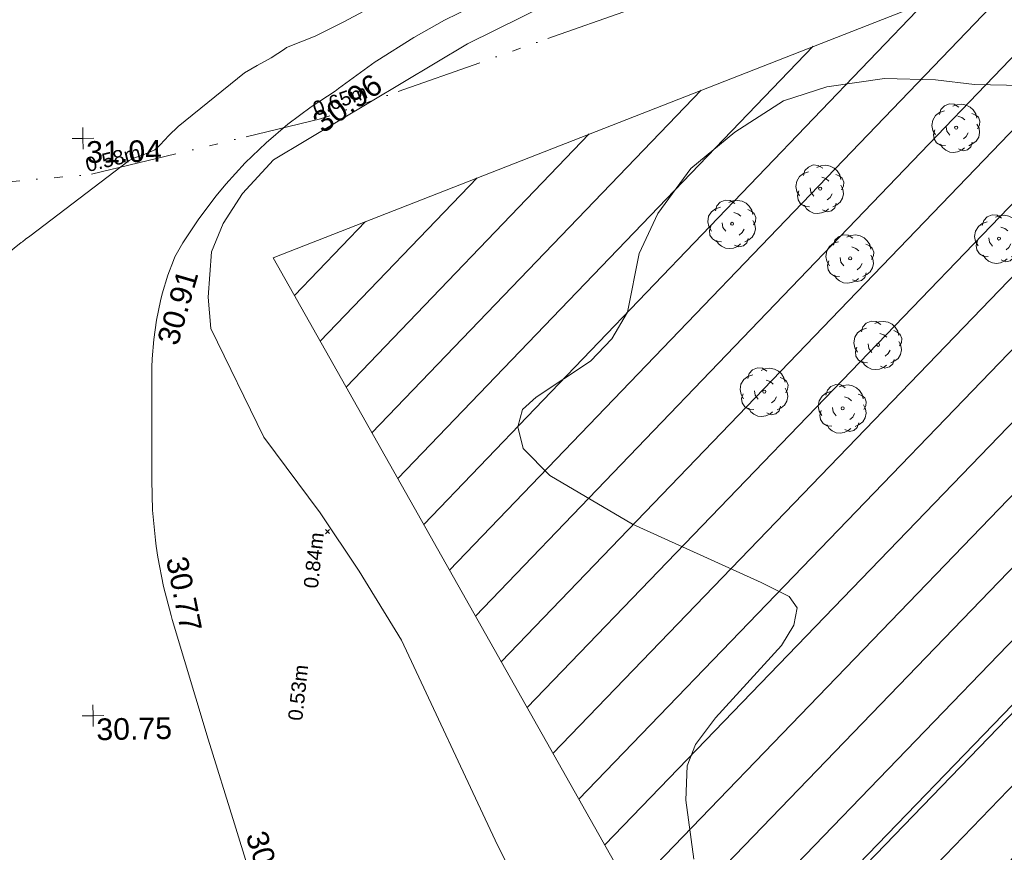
# Model space of a CAD drawing. Header units: millimetres. Extents: x -287732 to 520720, y -103372 to 287754.
# Tile 329 of 380: x 274553 to 291598, y 127044 to 141465. Entities that reach past the tile are written whole.
import ezdxf

# ---------------------------------------------------------------- set-up
doc = ezdxf.new("R2010")
doc.units = ezdxf.units.MM
for name, pattern in [('IMPORT-HIDDEN2 _3_', [4762.5, 3175, -1587.5]), ('IMPORT-UG_EIR_QLB2 _2_', [2750, 1500, -300.0000000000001, 0, -300.0000000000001, 150, -300.0000000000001, 0, -200]), ('IMPORT-UG_ELEC_QLB2 _2_', [2500, 1500, -300.0000000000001, 0, -50, 150, -300.0000000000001, 0, -200]), ('IMPORT-UG_ELEC_STREET LIGHTING_QLB2 _2_', [2700, 1500, -300.0000000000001, 0, -250, 150, -300.0000000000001, 0, -200])]:
    doc.linetypes.add(name, pattern=pattern)
for name, color, linetype, lineweight, true_color in [('00_TOPO_TREE', 7, 'Continuous', 9, 0x666666), ('00_UAV_LEVEL_SPOT', 7, 'Continuous', 9, 0x666666), ('00_UAV_TREE_LINE', 7, 'Continuous', 9, 0x52a552), ('01_DTM_CONTOUR_MNR', 7, 'Continuous', 9, 0xa5a552), ('12333-PUM-2D-U-0001-C01 - Rev2_REVIT IMPORT_dwg', 7, 'Continuous', 9, 0x767676), ('PUM-CHAMBER EXTENTS', 6, 'IMPORT-HIDDEN2 _3_', 9, 0xff00ff), ('PUM-EIRCOMM-NOTES', 6, 'Continuous', 9, 0xff00ff), ('PUM-EIRCOMM-QLB2', 6, 'IMPORT-UG_EIR_QLB2 _2_', 9, 0xff00ff), ('PUM-ELECTRIC-QLB2', 1, 'IMPORT-UG_ELEC_QLB2 _2_', 9, 0xff0000), ('PUM-UNABLE TO SURVEY', 190, 'Continuous', 9, 0x7f00ff)]:
    doc.layers.add(name, color=color, linetype=linetype, lineweight=lineweight, true_color=true_color)
doc.layers.add('00_UAV_DRIVE_WAY', color=7, linetype='Continuous', lineweight=9)
doc.layers.add('GEN-TEXT', color=7, linetype='Continuous', lineweight=9)
doc.styles.add('Arial_1', font='arial.ttf', dxfattribs={"height": 250})
doc.styles.add('Swis721 Lt BT_2', font='swissl.ttf', dxfattribs={"height": 375})

# ---------------------------------------------------------------- blocks, each defined once
blk = doc.blocks.new('12333-PUM-2D-U-0001-C01 - Rev2_REVIT IMPORT_dwg_CONIFEROUS_TREE-2077251-Site Location Plan Proposed')
at = {"layer": '00_TOPO_TREE', "color": 254, "true_color": 0xcccccc, "flags": 128}
for points in [[(-1889.403682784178, 1545.875740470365), (-1717.639711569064, 2118.422311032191), (-1316.857112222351, 2519.204910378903), (-744.3105416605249, 2748.223538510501), (-171.763971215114, 2690.968881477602), (343.5279423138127, 2347.440939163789)], [(-343.5279423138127, 2461.950253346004), (114.5093140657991, 2633.714224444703), (687.0558846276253, 2690.968881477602), (1202.347798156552, 2576.459567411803), (1660.385054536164, 2347.440939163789), (2003.912996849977, 2003.912996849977), (2290.18628213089, 1545.875740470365), (2404.695596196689, 1030.583826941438)], [(-2404.695596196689, -801.5651986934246), (-2690.968881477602, -286.2732852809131), (-2805.478195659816, 286.2732852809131), (-2690.968881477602, 916.0745128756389), (-2347.440939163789, 1431.36642628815), (-1889.403682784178, 1774.894368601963), (-1316.857112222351, 1946.658339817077)], [(229.0186282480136, 1316.857112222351), (687.0558846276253, 1145.093141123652), (1030.583826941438, 858.8198558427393)], [(1832.149025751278, 1603.130397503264), (2232.93162509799, 1431.36642628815), (2576.459567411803, 1145.093141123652), (2748.223538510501, 687.0558846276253), (2690.968881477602, 229.0186282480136), (2461.950253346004, -171.763971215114)], [(-744.3105416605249, -858.8198558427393), (-1087.838483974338, -400.7825993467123), (-1145.093141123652, 114.5093140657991)], [(2404.695596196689, 343.5279423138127), (2633.714224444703, -114.5093140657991), (2690.968881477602, -629.8012275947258), (2576.459567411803, -1145.093141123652), (2290.18628213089, -1603.130397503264), (1889.403682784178, -1889.403682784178), (1431.36642628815, -2118.422311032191)], [(-1259.602455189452, -2061.167653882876), (-1832.149025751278, -2003.912996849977), (-2290.18628213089, -1717.639711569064), (-2576.459567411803, -1259.602455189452), (-2633.714224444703, -744.3105416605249), (-2461.950253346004, -229.0186282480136)], [(1374.111769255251, -629.8012275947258), (1145.093141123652, -1030.583826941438), (801.5651986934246, -1316.857112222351)], [(916.0745128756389, -2347.440939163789), (572.5465705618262, -2633.714224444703), (114.5093140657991, -2805.478195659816), (-343.5279423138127, -2862.732852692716), (-801.5651986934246, -2805.478195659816), (-1259.602455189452, -2576.459567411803), (-1603.130397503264, -2290.18628213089), (-1832.149025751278, -1889.403682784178)], [(1832.149025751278, -1717.639711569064), (1660.385054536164, -2232.93162509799), (1259.602455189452, -2576.459567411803), (744.3105416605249, -2690.968881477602), (229.0186282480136, -2461.950253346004)]]:
    blk.add_lwpolyline(points, dxfattribs=at)
at = {"layer": '00_TOPO_TREE', "color": 254, "true_color": 0xcccccc}
blk.add_circle((0, 0), 176.6246020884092, dxfattribs=at)
blk = doc.blocks.new('12333-PUM-2D-U-0001-C01 - Rev2_REVIT IMPORT_dwg_UAV-2077255-Site Location Plan Proposed')
at = {"layer": '00_UAV_LEVEL_SPOT', "color": 254, "true_color": 0xcccccc, "flags": 128}
for points in [[(500.0000000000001, 0), (0, 0), (0, 500.0000000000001)], [(0, -500.0000000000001), (0, 0), (-500.0000000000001, 0)]]:
    blk.add_lwpolyline(points, dxfattribs=at)
blk = doc.blocks.new('12333-PUM-2D-U-0001-C01 - Rev2_REVIT IMPORT_dwg_MGS62954_T2_Galway_ITM_3d_Rev1-2077680-Site Location Plan Proposed')
at = {"layer": '00_UAV_DRIVE_WAY', "color": 254, "true_color": 0xcccccc, "flags": 128}
blk.add_lwpolyline([(534187006.8943587, 725692271.104785), (534186293.1180031, 725691937.7555169), (534185755.1934139, 725691648.9778763), (534185109.9046478, 725691254.729207), (534185082.9506757, 725691238.2612808), (534184437.8235635, 725690786.1446701), (534184379.1934137, 725690741.9778763), (534183957.0056853, 725690476.3973129), (534183552.3269893, 725690184.8314258), (534183166.7544079, 725689868.4308914), (534182801.8096199, 725689528.4443986), (534182458.9328955, 725689166.2137187), (534182285.1934137, 725688963.9778763), (534181978.7792598, 725688570.4224421), (534181697.6812941, 725688158.4036958), (534181552.1934138, 725687920.9778763), (534181526.6536932, 725687855.5461388), (534181428.9539552, 725687605.2433367), (534181325.7828175, 725687282.3935573), (534181293.1934138, 725687162.9778763), (534181218.0602465, 725686832.4763318), (534181163.8277009, 725686497.909306), (534181130.7098082, 725686160.5971824), (534181123.1934137, 725686019.9778763), (534181086.1934137, 725684060.9778762), (534181092.4669507, 725683540.5819038), (534181131.4040418, 725683021.6067327), (534181144.8045045, 725682914.2887006), (534181168.1934138, 725682726.9778763), (534181258.0676956, 725682214.3630707), (534181379.9519809, 725681708.4030463), (534181398.1934138, 725681642.9778764), (534181987.7450284, 725679556.5034419), (534182414.4094507, 725678084.8393886), (534182637.7450285, 725677314.5034418)], dxfattribs=at)
at = {"layer": '00_UAV_TREE_LINE', "color": 254, "true_color": 0xcccccc, "flags": 128}
for points in [[(534196279.1934137, 725690629.9778763), (534195446.1934137, 725690663.9778763), (534194771.1934137, 725690755.9778763), (534193893.1934138, 725690794.9778763), (534192890.1934138, 725690668.9778763), (534192136.1934138, 725690438.9778763), (534191284.1934137, 725689912.9778762), (534190511.1934137, 725689295.9778763), (534189925.1934137, 725688527.9778763), (534189590.1934137, 725687839.9778763), (534189371.1934137, 725686825.9778762), (534189091.1934137, 725686370.9778762), (534188717.1934138, 725685985.9778762), (534187763.1934138, 725685381.9778762), (534187528.1934138, 725685173.9778763), (534187442.1934138, 725684875.9778763), (534187527.1934137, 725684496.9778763), (534187979.1934137, 725684022.9778763), (534189397.1934137, 725683151.9778763), (534191605.1934137, 725682104.9778762), (534192087.1934138, 725681855.9778763), (534192220.1934137, 725681653.9778762), (534192156.1934137, 725681352.9778762), (534191936.1934137, 725681004.9778762), (534190770.1934137, 725679775.9778762), (534190421.1934137, 725679318.9778762), (534190268.1934137, 725678949.9778762), (534190233.1934137, 725678358.9778761), (534190356.1934138, 725677331.9778761)], [(534189225.7450284, 725672822.5034418), (534186923.7450284, 725677720.5034418), (534185360.7450284, 725681215.5034418), (534184649.7450284, 725682419.5034418), (534183993.7450283, 725683443.5034418), (534183037.7450284, 725684773.5034417), (534182152.577768, 725686667.4756973), (534182120.577768, 725687213.4756974), (534182188.5777681, 725687994.4756973), (534182401.577768, 725688482.4756974), (534182743.577768, 725688999.4756974), (534183288.5777681, 725689569.4756973), (534186683.5777681, 725691519.4756974), (534191546.5777681, 725693827.4756973), (534193485.5777681, 725694375.4756973), (534194046.5777681, 725694542.4756973), (534194511.5777681, 725694596.4756973), (534195028.5777681, 725694517.4756973), (534195889.577768, 725694095.4756973), (534196557.577768, 725693858.4756973)]]:
    blk.add_lwpolyline(points, dxfattribs=at)
at = {"layer": '01_DTM_CONTOUR_MNR', "color": 254, "true_color": 0xcccccc, "flags": 128}
for points in [[(534185283.7171834, 725692317.1527096), (534184536.1059889, 725691933.0025192), (534184048.3551633, 725691699.3739274), (534183552.1267487, 725691510.0166171), (534183513.2505413, 725691486.7379953), (534183281.8595888, 725691339.8643124), (534183036.7198069, 725691206.5603864), (534182817.2552205, 725691085.5394433), (534181653.4210955, 725690174.4227728), (534181487.3721882, 725690022.9277436), (534181335.7532837, 725689862.2701459), (534181242.0476959, 725689782.5862174), (534181036.5106733, 725689696.1001643), (534180866.7630895, 725689642.7680457), (534180795.2295409, 725689604.7554892), (534179051.9276113, 725688320.3321137), (534178975.8102149, 725688272.6312419), (534178920.1891254, 725688227.3049645), (534178899.6220541, 725688213.1035708), (534178430.0000002, 725687856.0599079)], [(534215901.3551969, 725684206.0795637), (534214646.4228448, 725685072.8164498), (534213208.6862745, 725685641.313726), (534212430.0000002, 725685751.6666667), (534211801.5124818, 725685791.5124817), (534210430.0000002, 725685988.7861272), (534209998.7861273, 725685988.7861272), (534208430.0000002, 725685753.3333334), (534207606.7229731, 725685596.7229731), (534206566.0950956, 725685401.4550159), (534205591.6160716, 725685258.3839285), (534204430.0000002, 725684984.8717949), (534203093.3333334, 725684420.0000001), (534202430.0000002, 725684085.8333334), (534201804.6312685, 725683794.6312686), (534200430.0000002, 725683152.5000002), (534199096.6666667, 725682420.0000001), (534198430.0000002, 725681969.0636706), (534196430.0000002, 725680420.0000001), (534192524.3627557, 725676514.3627555)]]:
    blk.add_lwpolyline(points, dxfattribs=at)
for name, p, xscale, yscale, zscale in [('12333-PUM-2D-U-0001-C01 - Rev2_REVIT IMPORT_dwg_CONIFEROUS_TREE-2077251-Site Location Plan Proposed', (534195117.1935, 725689922.978), 0.15, 0.15, 0.15), ('12333-PUM-2D-U-0001-C01 - Rev2_REVIT IMPORT_dwg_UAV-2077255-Site Location Plan Proposed', (534180000, 725690000.0000001), 0.375, 0.375, 0.375), ('12333-PUM-2D-U-0001-C01 - Rev2_REVIT IMPORT_dwg_CONIFEROUS_TREE-2077251-Site Location Plan Proposed', (534192744.1935, 725688906.978), 0.15, 0.15, 0.15), ('12333-PUM-2D-U-0001-C01 - Rev2_REVIT IMPORT_dwg_CONIFEROUS_TREE-2077251-Site Location Plan Proposed', (534191209.1935, 725688324.978), 0.15, 0.15, 0.15), ('12333-PUM-2D-U-0001-C01 - Rev2_REVIT IMPORT_dwg_CONIFEROUS_TREE-2077251-Site Location Plan Proposed', (534195823.1935, 725687987.978), 0.15, 0.15, 0.15), ('12333-PUM-2D-U-0001-C01 - Rev2_REVIT IMPORT_dwg_CONIFEROUS_TREE-2077251-Site Location Plan Proposed', (534193242.1935, 725687689.978), 0.15, 0.15, 0.15), ('12333-PUM-2D-U-0001-C01 - Rev2_REVIT IMPORT_dwg_CONIFEROUS_TREE-2077251-Site Location Plan Proposed', (534193700.1935, 725686184.9780002), 0.15, 0.15, 0.15), ('12333-PUM-2D-U-0001-C01 - Rev2_REVIT IMPORT_dwg_CONIFEROUS_TREE-2077251-Site Location Plan Proposed', (534191717.1935, 725685408.9780002), 0.15, 0.15, 0.15), ('12333-PUM-2D-U-0001-C01 - Rev2_REVIT IMPORT_dwg_CONIFEROUS_TREE-2077251-Site Location Plan Proposed', (534193066.1935, 725685096.978), 0.15, 0.15, 0.15), ('12333-PUM-2D-U-0001-C01 - Rev2_REVIT IMPORT_dwg_UAV-2077255-Site Location Plan Proposed', (534180000, 725680000), 0.375, 0.375, 0.375)]:
    blk.add_blockref(name, p, dxfattribs=dict(xscale=xscale, yscale=yscale, zscale=zscale))
at = {"layer": '00_UAV_DRIVE_WAY', "color": 251, "true_color": 0x666666, "char_height": 375, "width": 1495.902363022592, "attachment_point": 1, "line_spacing_factor": 1.005061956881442, "style": 'Swis721 Lt BT_2'}
for s, insert, rotation in [('30.96', (534183941.2351807, 725690310.8871601), 34.748597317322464), ('30.91', (534181216.1253703, 725686473.1243798), 72.93213554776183), ('30.77', (534181677.1843163, 725682758.3268439), 280.45732633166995), ('30.64', (534182960.6915238, 725677988.2564658), 286.75908224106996)]:
    blk.add_mtext(s, dxfattribs=dict(at, insert=insert, rotation=rotation))
at = {"layer": '00_UAV_LEVEL_SPOT', "char_height": 375, "width": 1495.902363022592, "attachment_point": 1, "line_spacing_factor": 1.005061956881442, "style": 'Swis721 Lt BT_2'}
for s, insert in [('31.04', (534180051.8765643, 725689949.1441547)), ('30.75', (534180051.8765643, 725679949.1441548))]:
    blk.add_mtext(s, dxfattribs=dict(at, insert=insert))
blk = doc.blocks.new('12333-PUM-2D-U-0001-C01 - Rev2_REVIT IMPORT_dwg-1620468-Site Location Plan Proposed')
at = {"layer": 'PUM-CHAMBER EXTENTS', "true_color": 0xfff4d4}
h = blk.add_hatch(dxfattribs=at)
h.set_pattern_fill('FP_14', style=0, pattern_type=2)
h.set_pattern_definition([(45, (-533641079.65, -725615854.3560001), (-618.7184335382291, 618.7184335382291), [])])
h.paths.add_polyline_path([(561369.3501529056, 32961.6438213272), (583432.350152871, 42064.6438213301), (584672.3501528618, 38987.64382128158), (591969.3501528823, 41930.643821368), (585115.3501528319, 60252.64382129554), (601682.3501528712, 66542.64382133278), (593779.350152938, 86713.6438213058), (593325.3501529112, 86525.64382134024), (591535.8661504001, 91032.67662588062), (570762.3501528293, 82754.64382139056), (556580.3501529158, 77376.64382136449), (542174.3501528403, 72021.64382138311), (551469.3501528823, 54861.6438213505), (558438.2640803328, 39445.56149700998)])
at = {"layer": 'GEN-TEXT', "color": 253, "true_color": 0xaaaaaa}
for p, q in [((542997.9948138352, 67226.28848231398), (543068.7054919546, 67296.99916043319)), ((543068.7054919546, 67226.28848231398), (542997.9948138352, 67296.99916043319))]:
    blk.add_line(p, q, dxfattribs=at)
at = {"layer": 'PUM-EIRCOMM-QLB2', "color": 211, "true_color": 0xffaaff, "flags": 128}
blk.add_lwpolyline([(525325.3501529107, 72917.6438213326), (533024.350152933, 73086.64382132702), (539037.350152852, 73518.64382135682), (543039.3501528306, 74409.64382130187), (556386.3501528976, 78874.6438213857), (562730.3501529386, 80341.64382133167), (567323.3501529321, 82112.64382128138), (572175.3501528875, 84050.64382136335), (575793.3501529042, 85310.64382137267), (578471.781148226, 86422.29634639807)], dxfattribs=at)
at = {"layer": 'PUM-UNABLE TO SURVEY', "color": 7, "true_color": 0xfff4d4, "flags": 128}
blk.add_lwpolyline([(593403.6889939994, 86558.08369385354), (593779.350152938, 86713.6438213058), (601682.3501528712, 66542.64382133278), (585115.3501528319, 60252.64382129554), (591969.3501528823, 41930.64382136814), (584672.3501528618, 38987.64382128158), (583432.350152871, 42064.64382132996), (561369.3501529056, 32961.64382132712), (551469.3501528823, 54861.6438213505), (542174.3501528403, 72021.64382138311), (556580.3501529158, 77376.64382136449), (570762.3501528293, 82754.64382139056), (574739.2409170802, 84339.39395276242)], dxfattribs=at)
blk.add_blockref('12333-PUM-2D-U-0001-C01 - Rev2_REVIT IMPORT_dwg_MGS62954_T2_Galway_ITM_3d_Rev1-2077680-Site Location Plan Proposed', (-533641079.6498471, -725615854.3561786))
at = {"layer": 'PUM-EIRCOMM-NOTES', "char_height": 250, "width": 1160.025439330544, "attachment_point": 2, "line_spacing_factor": 0.9417779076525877, "style": 'Arial_1'}
for s, insert, rotation in [('0.65m', (543339.456928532, 74849.14548853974), 18.496742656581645), ('0.58m', (539407.6939580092, 73908.90429328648), 12.551544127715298)]:
    blk.add_mtext(s, dxfattribs=dict(at, insert=insert, rotation=rotation))
at = {"layer": 'PUM-ELECTRIC-QLB2', "char_height": 250, "width": 1160.025439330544, "attachment_point": 2, "rotation": 82.74335377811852, "line_spacing_factor": 0.9417779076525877, "style": 'Arial_1'}
for s, insert in [('0.84m', (542661.9148022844, 66785.49432031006)), ('0.53m', (542351.069580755, 64498.56185705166))]:
    blk.add_mtext(s, dxfattribs=dict(at, insert=insert))

msp = doc.modelspace()

# ---------------------------------------------------------------- block references
at = {"layer": '12333-PUM-2D-U-0001-C01 - Rev2_REVIT IMPORT_dwg', "color": 254, "linetype": 'IMPORT-UG_ELEC_STREET LIGHTING_QLB2 _2_', "true_color": 0xffd4d4, "rotation": 0.9999999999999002}
msp.add_blockref('12333-PUM-2D-U-0001-C01 - Rev2_REVIT IMPORT_dwg-1620468-Site Location Plan Proposed', (-261895.0770586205, 55869.5817132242), dxfattribs=at)

doc.saveas('drawing.dxf')
